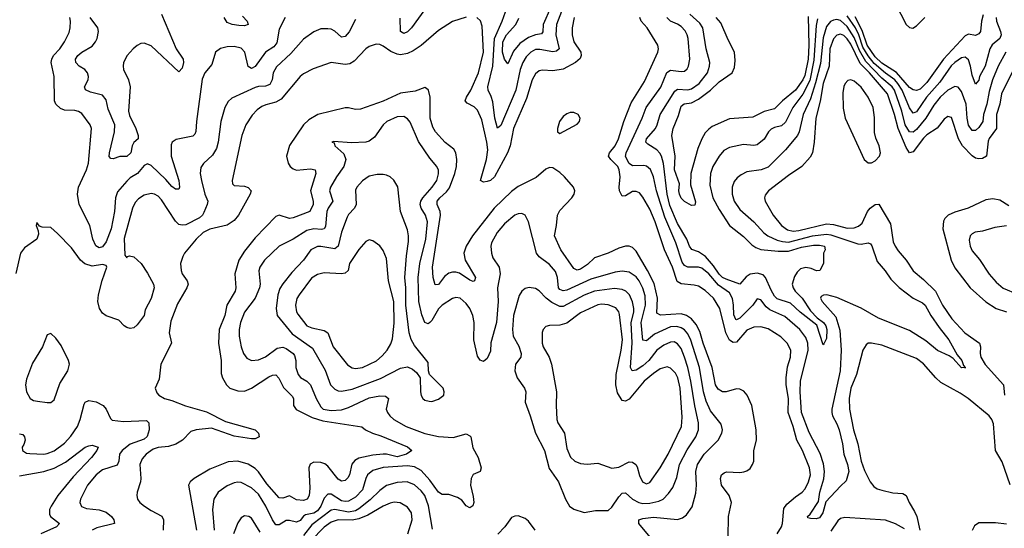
# Model space of a CAD drawing. Header units: inches. Extents: x 1649636 to 1815363, y 506543 to 641975.
# Tile 335 of 656: x 1700771 to 1706457, y 605562 to 608498. Entities that reach past the tile are written whole.
import ezdxf

# ---------------------------------------------------------------- set-up
doc = ezdxf.new("R2010")
doc.units = ezdxf.units.IN
doc.header["$MEASUREMENT"] = 0
doc.layers.add('B7600', color=7, linetype='Continuous')

msp = doc.modelspace()

# ---------------------------------------------------------------- linework, layer by layer
at = {"layer": 'B7600', "color": 5}
for points, elevation in [([(1703130, 608584.2), (1703033.1, 608450), (1703010, 608428.5), (1702990, 608418.4), (1702969.3, 608429.3), (1702967.2, 608507.2)], 460), ([(1703924.2, 608610), (1703870.5, 608470), (1703867.6, 608410), (1703886.4, 608330), (1703870, 608315), (1703850, 608312.9), (1703774.3, 608325.7), (1703750, 608324.9), (1703722, 608310), (1703696.3, 608283.7), (1703676.2, 608250), (1703661.6, 608210), (1703635.8, 608090), (1703550, 607887.1), (1703530, 607871.8), (1703515.6, 607930), (1703503.4, 608023.4), (1703494.1, 608054.1), (1703476.3, 608090), (1703475, 608110), (1703503.3, 608230), (1703513.6, 608390), (1703557.9, 608490), (1703586.6, 608570)], 460), ([(1703838, 608570), (1703794.6, 608470), (1703792.7, 608427.3), (1703784.3, 608415.7), (1703749.9, 608409.9), (1703710, 608395.2), (1703659.9, 608360.1), (1703623.3, 608316.7), (1703590, 608242.9), (1703570, 608269.7), (1703558.7, 608310), (1703561.4, 608370), (1703582.2, 608410), (1703635.4, 608470), (1703653.7, 608506.3)], 440), ([(1705828.2, 608590), (1705890, 608470.4), (1705910, 608452), (1705929.1, 608449.1), (1705950, 608462.3), (1705997.8, 608510)], 420), ([(1702304.9, 608510), (1702270, 608442.9), (1702256.3, 608363.7), (1702238.6, 608341.4), (1702190, 608309.9), (1702130, 608226.6), (1702110, 608215.3), (1702090, 608226.6), (1702071.2, 608310), (1702050, 608334.2), (1702010, 608343.4), (1701970, 608341.8), (1701930, 608331.1), (1701902.7, 608310), (1701880.6, 608239.4), (1701839.7, 608190), (1701825.1, 608154.9), (1701792.1, 607910), (1701788.4, 607851.6), (1701782.5, 607837.5), (1701770, 607824.5), (1701673.8, 607806.2), (1701652, 607790), (1701645.7, 607774.3), (1701646.3, 607710), (1701690.1, 607570), (1701693, 607530), (1701690, 607519.3), (1701670, 607519.7), (1701650, 607535.6), (1701615.7, 607575.7), (1701530, 607656.8), (1701510, 607665.3), (1701490, 607655.1), (1701451.1, 607610), (1701410, 607584.1), (1701390, 607565.2), (1701335.6, 607504.4), (1701323.4, 607470), (1701317.9, 607390), (1701299.4, 607290), (1701270, 607214.7), (1701250, 607187.3), (1701230, 607180.4), (1701210, 607192), (1701192.9, 607230), (1701176.1, 607310), (1701114.8, 607430), (1701104, 607490), (1701111.3, 607531.3), (1701156.8, 607630), (1701168.4, 607670), (1701186, 607870), (1701178.9, 607890), (1701130, 607955.3), (1701110, 607967.8), (1701090, 607973.2), (1701030, 607974.5), (1701005.9, 607985.9), (1700979.8, 608010), (1700972.2, 608030), (1700970.6, 608170), (1700953.6, 608250), (1700955.9, 608270), (1700966.3, 608290), (1701003.2, 608330), (1701029.9, 608370), (1701055.9, 608424.1), (1701063.4, 608450), (1701064.3, 608490), (1701059.9, 608510)], 440), ([(1701590.1, 608530), (1701675, 608330), (1701715.2, 608270), (1701717.1, 608250), (1701710, 608218), (1701690, 608197.6), (1701530, 608346.8), (1701490, 608362), (1701470, 608359.8), (1701450, 608349), (1701426.6, 608330), (1701391.6, 608290), (1701370.1, 608250), (1701367.7, 608230), (1701370.2, 608210), (1701398.7, 608150), (1701408.9, 608110), (1701399.3, 607970), (1701405.3, 607945.3), (1701442.7, 607870), (1701454.7, 607830), (1701454.4, 607810), (1701430, 607789.3), (1701421.1, 607770), (1701412.9, 607730), (1701390, 607708.4), (1701350, 607707), (1701310, 607694), (1701297, 607697), (1701288, 607708), (1701289.8, 607729.8), (1701318.3, 607850), (1701320.4, 607890), (1701281.5, 607981.5), (1701270, 608034.3), (1701250, 608061.7), (1701179.6, 608079.6), (1701151.8, 608091.8), (1701145.8, 608110), (1701165.7, 608150), (1701168.3, 608170), (1701162.2, 608190), (1701146.4, 608210), (1701114.8, 608230), (1701094.8, 608250), (1701094.2, 608270), (1701107.5, 608290), (1701130.3, 608309.7), (1701190, 608345.7), (1701209.4, 608370), (1701218.4, 608390), (1701225.7, 608430), (1701222, 608450), (1701177.7, 608510)], 420), ([(1703350, 608513.1), (1703270, 608487.6), (1703190, 608435.9), (1703090, 608348.4), (1703042.8, 608317.2), (1703010, 608302.3), (1702970, 608295.5), (1702950, 608298.1), (1702913.6, 608313.6), (1702870, 608345.5), (1702850, 608353.8), (1702830, 608355.8), (1702790, 608342.4), (1702770, 608328.8), (1702702.5, 608257.6), (1702676.9, 608243.1), (1702650, 608239.9), (1702570, 608250.7), (1702466.1, 608213.9), (1702410, 608185.8), (1702390, 608169.8), (1702280.8, 608039.2), (1702250, 608022), (1702193, 608007), (1702170, 607996.1), (1702143.2, 607976.8), (1702113.2, 607946.8), (1702077, 607890), (1702053.8, 607830), (1701997.4, 607570), (1702000.2, 607550), (1702010, 607540.7), (1702070, 607537.2), (1702089.6, 607529.6), (1702107.6, 607510), (1702102.7, 607490), (1702033.8, 607370), (1702010, 607338.2), (1701970, 607311.7), (1701870, 607288.1), (1701830, 607269.9), (1701789.4, 607230), (1701723.6, 607150), (1701712.3, 607130), (1701700.2, 607090), (1701702.6, 607050), (1701710.2, 607030), (1701738.5, 606990), (1701743.2, 606970), (1701736.8, 606950), (1701681.7, 606858.2), (1701643.6, 606756.4), (1701635, 606690), (1701647.7, 606630), (1701586.8, 606510), (1701577.2, 606422.8), (1701554, 606370), (1701563.4, 606343.4), (1701575.5, 606330), (1701608, 606310), (1701650, 606299.3), (1701728.2, 606268.2), (1701850, 606234.5), (1701958.6, 606178.6), (1702130, 606130.2), (1702150.3, 606110), (1702153.4, 606090), (1702130, 606078.9), (1702110, 606077.6), (1702010, 606092.6), (1701879, 606139), (1701789.7, 606130.3), (1701759.9, 606120.1), (1701710.6, 606070), (1701672, 606048), (1701630, 606033.4), (1701570, 606027.7), (1701541.8, 606018.2), (1701502.3, 605990), (1701477.4, 605962.6), (1701464.8, 605930), (1701471.3, 605850), (1701469.4, 605830), (1701449.2, 605770), (1701447.1, 605750), (1701451.1, 605730), (1701464.4, 605710), (1701491.9, 605690), (1701530, 605664.5), (1701592, 605632), (1701600.8, 605610), (1701599.8, 605550)], 480), ([(1702058.1, 608518.1), (1702083.7, 608490), (1702090.2, 608469.8), (1702070, 608463.1), (1702035.8, 608464.2), (1701998, 608470), (1701970, 608482.2), (1701952.3, 608510)], 420), ([(1703972.5, 608510), (1703960.6, 608450), (1703961.1, 608410), (1703970.1, 608370.1), (1704011.2, 608310), (1704013.6, 608290), (1704006.5, 608273.5), (1703980.6, 608250), (1703910, 608213), (1703850, 608202.7), (1703790, 608205.6), (1703770, 608201.5), (1703750, 608185.8), (1703730.1, 608149.9), (1703697.5, 608042.5), (1703622, 607870), (1703602.8, 607770), (1703588.2, 607730), (1703512.8, 607590), (1703490.2, 607570), (1703470, 607562.7), (1703450, 607559.8), (1703432.6, 607570), (1703465.9, 607690), (1703473.5, 607746.5), (1703469, 607790), (1703440.1, 607920.1), (1703415.2, 607975.2), (1703394.7, 607994.7), (1703355.2, 608015.2), (1703344.3, 608030), (1703350.5, 608050), (1703376, 608090), (1703421.1, 608190), (1703449.5, 608310), (1703441, 608461), (1703431.3, 608491.3), (1703410, 608511.1)], 480), ([(1705145.5, 605530), (1705169.9, 605570.1), (1705176.2, 605590), (1705183.3, 605676.7), (1705199.9, 605700.1), (1705250, 605743.5), (1705289.4, 605770.6), (1705307.2, 605790), (1705326.1, 605830), (1705337.3, 605870), (1705330.9, 605910), (1705291.9, 606010), (1705258.3, 606070), (1705238, 606150), (1705208.1, 606230), (1705211.3, 606310), (1705197.7, 606390), (1705196.2, 606430), (1705205.6, 606494.4), (1705221.6, 606550), (1705223.2, 606590), (1705203.4, 606630), (1705166.2, 606666.2), (1705093.1, 606713.1), (1705050, 606725.2), (1705010, 606723), (1704970, 606704.7), (1704910, 606637), (1704890, 606633.3), (1704870, 606648.4), (1704849.3, 606690), (1704814.1, 606830), (1704777.4, 606890), (1704730, 606933.8), (1704690, 606959), (1704666, 606965.9), (1704590, 606973.5), (1704566.6, 606986.6), (1704541.3, 607070), (1704493.5, 607170), (1704441.4, 607330), (1704410, 607403.1), (1704370, 607472.4), (1704350, 607497.3), (1704330, 607505.1), (1704310, 607505.1), (1704270, 607481), (1704250, 607478.9), (1704235, 607510), (1704232.2, 607530), (1704238.9, 607590), (1704233.6, 607630), (1704224.8, 607650), (1704184.4, 607690), (1704171.2, 607710), (1704177.7, 607730), (1704209.4, 607770), (1704228.5, 607810), (1704259.2, 607910), (1704302.2, 608017.8), (1704378.4, 608141.6), (1704455.9, 608310), (1704460.3, 608330), (1704456.8, 608350), (1704395.2, 608450), (1704359.2, 608490), (1704352.5, 608510)], 480), ([(1706466.2, 608310), (1706420.6, 608230), (1706389.3, 608150), (1706370, 608083.8), (1706356.3, 608010), (1706337.3, 607950), (1706332.6, 607910), (1706310, 607874.9), (1706290, 607857.7), (1706270, 607858.3), (1706249.4, 607889.4), (1706241.6, 607930), (1706237, 608010), (1706210, 608083.1), (1706190, 608108.2), (1706170, 608111.9), (1706130, 608090.9), (1706086.5, 608050), (1706050, 608004.7), (1706003.7, 607930), (1705950, 607864.3), (1705930, 607847.6), (1705910, 607849.9), (1705884.3, 607890), (1705865, 607970), (1705822, 608090), (1705808.1, 608110), (1705750, 608160.3), (1705657.2, 608257.2), (1705620.1, 608320.1), (1705590, 608395.6), (1705550, 608458.8), (1705510, 608492.1), (1705490, 608498.1), (1705470, 608495.5), (1705453.4, 608486.6), (1705430, 608459.1), (1705410, 608393.7), (1705394.4, 608245.7), (1705367.1, 608132.9), (1705338.4, 608041.6), (1705295.5, 607950), (1705271.5, 607850), (1705262.7, 607830), (1705193.7, 607746.3), (1705093.6, 607646.4), (1705053, 607630), (1704970, 607619.1), (1704937.2, 607602.8), (1704914.8, 607585.2), (1704897.1, 607562.9), (1704885.6, 607530), (1704884.4, 607490), (1704895.8, 607450), (1704930, 607402.7), (1705010, 607330.1), (1705067.9, 607267.9), (1705091.1, 607250), (1705145, 607225), (1705176.6, 607216.6), (1705210, 607214.2), (1705349.2, 607250.8), (1705430, 607259.7), (1705455.4, 607255.4), (1705610, 607203.6), (1705630, 607202.6), (1705670, 607210.2), (1705683.2, 607203.2), (1705691.8, 607191.8), (1705721.6, 607101.6), (1705767.8, 607047.8), (1705800.6, 607000.6), (1705850, 606952.3), (1705930, 606890.1), (1705983.5, 606863.5), (1705999.5, 606850), (1706032.4, 606790), (1706080.1, 606720.1), (1706135.6, 606650), (1706183.6, 606563.6), (1706211.6, 606530), (1706220.9, 606500.9), (1706230.3, 606489.7), (1706230, 606486), (1706229.2, 606489.2), (1706210, 606487.8), (1706161, 606541), (1706137.8, 606557.8), (1706070, 606587.8), (1706003.9, 606643.9), (1705910, 606704.2), (1705730, 606774.6), (1705630, 606832.6), (1705490, 606894.9), (1705431.4, 606908.6), (1705411.7, 606908.3), (1705399.9, 606900.1), (1705394.9, 606890), (1705404.5, 606870), (1705483, 606783), (1705506, 606706), (1705514, 606590), (1705509, 606470), (1705460.3, 606250), (1705459.9, 606230), (1705464.2, 606210), (1705490, 606164.4), (1705503.2, 606130), (1705521.5, 606050), (1705529.7, 605990), (1705552, 605930), (1705558.7, 605890), (1705544.3, 605835.7), (1705510, 605805.1), (1705425.3, 605714.7), (1705409.4, 605650), (1705390, 605621.7), (1705370, 605616.8), (1705338, 605618), (1705322, 605622), (1705319.5, 605630), (1705336.1, 605643.9), (1705383.2, 605716.8), (1705392.1, 605770), (1705413.7, 605846.3), (1705418.2, 605890), (1705413.3, 605933.3), (1705394.1, 605994.1), (1705330, 606115.1), (1705285.8, 606230), (1705277.2, 606350), (1705279.1, 606410), (1705324.7, 606590), (1705321.6, 606630), (1705310, 606662.3), (1705274.9, 606710), (1705190, 606785), (1705102.5, 606822.5), (1705080.9, 606840.9), (1705050, 606879.7), (1705030, 606886.3), (1705004.1, 606850), (1704930, 606775.3), (1704910, 606764.5), (1704906.6, 606766.6), (1704894, 606794), (1704893.5, 606850), (1704887.8, 606887.8), (1704870, 606920.4), (1704806, 606966), (1704750, 607030.3), (1704710, 607062.6), (1704690, 607069), (1704629.1, 607069.1), (1704610, 607078), (1704597, 607097), (1704558.9, 607210), (1704496.8, 607356.8), (1704448.8, 607510), (1704430, 607591.2), (1704412.8, 607632.8), (1704391.2, 607651.2), (1704375.1, 607655.1), (1704310, 607653.7), (1704290, 607667.5), (1704270, 607708.2), (1704273.4, 607730), (1704366.3, 607930), (1704388.5, 607990), (1704472.3, 608107.7), (1704507, 608193), (1704530, 608206.2), (1704590, 608198.5), (1704610, 608200.6), (1704626.1, 608213.9), (1704633.9, 608230), (1704640.5, 608270), (1704630.4, 608390), (1704624.9, 608410), (1704612.8, 608432.8), (1704590, 608457.6), (1704570, 608472.2), (1704529.6, 608490), (1704508.8, 608510)], 460), ([(1705377.2, 608502.8), (1705370, 608463.7), (1705356.2, 608263.8), (1705333, 608147), (1705292.7, 608067.3), (1705235.3, 607990), (1705193.8, 607906.2), (1705170, 607885), (1705130, 607875.4), (1705110, 607865), (1705095.5, 607850), (1705070, 607808.6), (1705030, 607775.3), (1705010, 607770.9), (1704950, 607776.4), (1704870, 607760.3), (1704837.6, 607742.4), (1704810.1, 607709.9), (1704773.8, 607650), (1704759.4, 607610), (1704756.9, 607543.1), (1704773, 607470), (1704810, 607402.2), (1704870, 607310.2), (1704950, 607245.9), (1704998.4, 607198.4), (1705021.9, 607181.9), (1705051.5, 607171.5), (1705150, 607161.4), (1705210, 607161.6), (1705285.2, 607185.2), (1705355.4, 607195.4), (1705390, 607196.8), (1705419.1, 607190), (1705422, 607170), (1705413.4, 607150), (1705413.4, 607090), (1705390.6, 607050), (1705371.4, 607048.6), (1705341.9, 607061.9), (1705310, 607067.5), (1705280.3, 607059.7), (1705260, 607040), (1705244.9, 607015.1), (1705232.5, 606970), (1705237.2, 606950), (1705249.7, 606929.7), (1705290.1, 606890), (1705336.9, 606816.9), (1705375.9, 606775.9), (1705412.1, 606750), (1705426, 606730), (1705430.8, 606709.2), (1705430, 606658), (1705413.8, 606626.2), (1705410, 606621.2), (1705373.4, 606733.4), (1705277.3, 606810), (1705221.3, 606861.3), (1705145.4, 606885.4), (1705130, 606902), (1705110, 606935.9), (1705078.4, 607010), (1705064.4, 607024.4), (1705030, 607034.7), (1704990, 607027.9), (1704966.9, 607013.1), (1704930, 606971.4), (1704850, 606998.9), (1704830, 607008.8), (1704810, 607028.6), (1704777, 607077), (1704731.5, 607131.5), (1704690, 607157), (1704651.3, 607171.3), (1704638, 607190), (1704623.1, 607230), (1704570, 607321.2), (1704525.8, 607425.8), (1704509.5, 607490), (1704488.1, 607668.1), (1704477.6, 607710), (1704467.9, 607727.9), (1704450, 607746.8), (1704398.2, 607778.2), (1704386.6, 607790), (1704390.6, 607810), (1704442.4, 607870), (1704452.2, 607890), (1704468.9, 607950), (1704554.7, 608085.3), (1704570, 608096.9), (1704630, 608092), (1704650, 608098.5), (1704695.5, 608130), (1704742.4, 608190), (1704754.5, 608230), (1704755.9, 608250), (1704734.1, 608330), (1704715.3, 608450), (1704698.1, 608478.1), (1704641, 608530)], 440), ([(1705324.8, 608515.2), (1705328.6, 608350), (1705323.6, 608270), (1705305.2, 608174.7), (1705293.1, 608150), (1705250, 608089.9), (1705175.5, 608030), (1705130, 607984), (1705070, 607967.7), (1705004.6, 607935.4), (1704870, 607925.2), (1704770, 607880.2), (1704750, 607866.3), (1704730, 607844.1), (1704709.2, 607810), (1704686.7, 607753.3), (1704645.7, 607610), (1704644.5, 607544.5), (1704674, 607446), (1704670, 607426), (1704650, 607425.6), (1704610, 607447.6), (1704590, 607467.6), (1704581.4, 607490), (1704577.7, 607510), (1704581.7, 607550), (1704552.1, 607630), (1704556.1, 607710), (1704537.7, 607830), (1704544.1, 607870), (1704574.9, 607945.1), (1704590, 607997.5), (1704608.9, 608011.1), (1704650, 608017), (1704690, 608038.2), (1704760.1, 608090), (1704810, 608139.3), (1704885.3, 608190), (1704898.8, 608221.2), (1704902.9, 608262.9), (1704899.3, 608310), (1704861.6, 608381.6), (1704819.9, 608479.9), (1704793.7, 608510)], 420), ([(1706409.6, 608510), (1706410.6, 608490), (1706435.1, 608430), (1706438.1, 608410), (1706430.1, 608390), (1706387.1, 608352.9), (1706372.5, 608330), (1706345.9, 608230), (1706314.1, 608170), (1706310, 608149.2), (1706290, 608124.5), (1706270, 608177), (1706262.1, 608230), (1706250, 608266), (1706230, 608281.8), (1706210, 608278), (1706170, 608250.4), (1706150, 608230.4), (1706083.5, 608136.5), (1706008, 608050), (1705950, 607966.1), (1705930, 607959), (1705910, 607989.8), (1705866.3, 608090), (1705842.1, 608130), (1705824.6, 608150), (1705770, 608188.6), (1705705.1, 608245.1), (1705670, 608288.5), (1705639.9, 608339.9), (1705615.6, 608410), (1705596.5, 608450), (1705550, 608520.2)], 440), ([(1706333.8, 608526.2), (1706325, 608490), (1706318.6, 608430), (1706310, 608415.1), (1706290, 608405.6), (1706250, 608413.3), (1706230, 608404.1), (1706105, 608270), (1706010, 608135.5), (1705970, 608096.7), (1705950, 608088.1), (1705930, 608092.6), (1705910, 608105.8), (1705833.2, 608193.2), (1705750, 608247.4), (1705710, 608283.2), (1705664.9, 608350), (1705635.3, 608435.3), (1705595, 608515)], 420), ([(1702710, 608499.7), (1702672.9, 608427.1), (1702650, 608399.8), (1702630, 608397.4), (1702590, 608432.1), (1702570, 608442.2), (1702550, 608445.7), (1702510, 608444.8), (1702470, 608427.6), (1702410, 608385), (1702337.6, 608302.4), (1702254.5, 608225.5), (1702234.2, 608190), (1702228.6, 608150), (1702216.4, 608123.6), (1702190, 608113.7), (1702150, 608112.7), (1702130, 608107.1), (1701996.2, 608043.8), (1701974.1, 608025.9), (1701955.2, 607990), (1701932.6, 607910), (1701917, 607790), (1701906.7, 607753.3), (1701883.8, 607716.2), (1701831.6, 607668.4), (1701816.5, 607643.5), (1701814.2, 607610), (1701820.1, 607570), (1701839.3, 607490), (1701856.7, 607450), (1701854.5, 607430), (1701835, 607385), (1701827, 607370), (1701810, 607354.2), (1701730, 607313.7), (1701710, 607310.6), (1701690, 607315.7), (1701670, 607334.8), (1701590, 607457.7), (1701570, 607479.3), (1701550, 607490.8), (1701530, 607494), (1701490, 607484.2), (1701456.9, 607463.1), (1701438, 607442), (1701421.7, 607410), (1701374, 607234), (1701378, 607138), (1701390, 607122), (1701394, 607130), (1701405.1, 607134.9), (1701430, 607128.4), (1701471.8, 607090), (1701510, 607034), (1701543.1, 606970), (1701548.5, 606950), (1701530, 606889), (1701496.3, 606823.7), (1701490, 606789.2), (1701450, 606736), (1701430, 606719.5), (1701410, 606715.1), (1701390, 606720.9), (1701374, 606730), (1701342.7, 606762.7), (1701270, 606787.3), (1701250, 606803.7), (1701232, 606830), (1701222.9, 606870), (1701225.6, 606910), (1701247.1, 606992.9), (1701274, 607070), (1701270, 607079.3), (1701250, 607085.1), (1701190, 607075.4), (1701147.8, 607087.8), (1701122.9, 607110), (1701070, 607180.5), (1700990, 607264), (1700950, 607298), (1700900.4, 607300.4), (1700886, 607306), (1700870, 607326), (1700866.8, 607310), (1700878, 607278), (1700878.8, 607258.8), (1700870.8, 607230), (1700799, 607181), (1700774.9, 607150), (1700747.9, 607032.1)], 460), ([(1706520.1, 608230), (1706440.6, 608070), (1706430.6, 608010), (1706411.5, 607950), (1706411.1, 607870), (1706370, 607812.4), (1706363.6, 607796.4), (1706354, 607710), (1706330, 607696), (1706310, 607693.6), (1706290, 607698.5), (1706270, 607710.9), (1706215, 607770), (1706192.4, 607810), (1706152.3, 607932.3), (1706130, 607939.2), (1706110, 607922.6), (1706068.8, 607871.2), (1706010, 607832.6), (1705990, 607813.8), (1705930, 607734.7), (1705910, 607729), (1705890, 607759), (1705844, 607870), (1705823.4, 607950), (1705781.5, 608070), (1705678.3, 608190), (1705624.7, 608244.7), (1705570, 608357), (1705550, 608387.5), (1705530, 608407.1), (1705510, 608414.1), (1705490, 608407.7), (1705470, 608387.1), (1705449.8, 608330), (1705444.4, 608230), (1705410, 608130), (1705393.1, 608026.9), (1705367.3, 607930), (1705359, 607790), (1705349.3, 607730), (1705335.2, 607704.8), (1705286.7, 607650), (1705210, 607598.3), (1705094.3, 607510), (1705075.6, 607484.4), (1705071.6, 607470), (1705075.2, 607450), (1705122.7, 607370), (1705170.5, 607310.5), (1705205.4, 607285.4), (1705237.7, 607277.7), (1705270, 607280.6), (1705430, 607319), (1705470, 607315.5), (1705550, 607295.1), (1705590, 607295.3), (1705614.9, 607305.1), (1705636.7, 607323.3), (1705666.2, 607390), (1705682.3, 607410), (1705710, 607430.2), (1705732.2, 607432.2), (1705798.7, 607318.7), (1705815.5, 607215.5), (1705826.3, 607190), (1705844.2, 607164.2), (1705889.2, 607110), (1705930, 607048), (1705990, 606997.8), (1706059.4, 606930), (1706100.6, 606850), (1706152.8, 606770), (1706228.6, 606690), (1706313.9, 606630), (1706319.4, 606610), (1706316.2, 606570), (1706320.1, 606550), (1706346.6, 606506.6), (1706451.2, 606390), (1706458, 606330)], 480), ([(1704861.6, 605510), (1704863, 605630), (1704881.5, 605710), (1704868.7, 605750), (1704823.1, 605810), (1704818.7, 605850), (1704824.4, 605870), (1704838, 605882), (1704853.1, 605886.9), (1704930, 605884.2), (1704952.5, 605887.5), (1704970, 605893.1), (1704990, 605907.2), (1705003.5, 605930), (1705009.7, 605950), (1705010.9, 606010), (1705025, 606070), (1705024.4, 606130), (1704998.8, 606270), (1704970.9, 606330.9), (1704953.2, 606353.2), (1704930, 606364.8), (1704910, 606366.1), (1704850, 606349.9), (1704830, 606349.2), (1704804.3, 606364.3), (1704789, 606390), (1704769.9, 606489.9), (1704717.6, 606630), (1704698.6, 606698.6), (1704678, 606738), (1704650, 606769.9), (1704621.1, 606790), (1704590, 606800.3), (1704471, 606791), (1704450, 606804), (1704454.1, 606890), (1704434.3, 606974.3), (1704397.1, 607050), (1704330, 607161.2), (1704310, 607182), (1704290, 607189.8), (1704270, 607190.6), (1704230, 607179.1), (1704169.6, 607150.4), (1704090, 607123.5), (1704050, 607084.5), (1704010, 607056.8), (1703990, 607051.3), (1703970, 607061.6), (1703896.7, 607170), (1703859.5, 607250), (1703871.6, 607310), (1703876, 607370), (1703890, 607396), (1703958.4, 607470), (1703972, 607490), (1703976, 607510), (1703969.4, 607530), (1703916.9, 607590), (1703890, 607616.4), (1703850, 607643), (1703830, 607643.5), (1703810, 607635.1), (1703752.6, 607587.4), (1703650, 607534.8), (1703610, 607505.3), (1703510, 607409.9), (1703385, 607250), (1703350.1, 607190), (1703335.8, 607150), (1703344.3, 607110), (1703402.2, 607010), (1703398, 606990), (1703390, 606986.8), (1703370, 606993.6), (1703310, 607033.9), (1703290, 607040.9), (1703270, 607041), (1703250, 607034.5), (1703224.8, 607015.2), (1703190, 606969.8), (1703170, 606967.1), (1703157.9, 607010), (1703155.3, 607070), (1703200.5, 607370), (1703198.5, 607390), (1703180.9, 607430), (1703181.1, 607450), (1703196.2, 607470), (1703236, 607504), (1703252.6, 607527.4), (1703284.7, 607610), (1703293.1, 607650), (1703295, 607690), (1703289.4, 607729.4), (1703277.4, 607750), (1703228.5, 607788.5), (1703172.1, 607850), (1703156.7, 607876.7), (1703140.7, 607930), (1703140.7, 608050), (1703130.8, 608090.8), (1703121, 608101), (1703110, 608106), (1703054.7, 608085.3), (1702970, 608073.3), (1702870, 608026.9), (1702739.2, 607980.8), (1702710, 607979.8), (1702670, 607989.2), (1702650, 607987.9), (1702493.1, 607950), (1702440.8, 607919.2), (1702410, 607890.7), (1702329, 607771), (1702312.6, 607710), (1702320.6, 607670), (1702333.8, 607650), (1702350, 607636.9), (1702370, 607628.8), (1702450, 607637), (1702476.9, 607630), (1702480.5, 607610), (1702451, 607510), (1702465.7, 607450), (1702466.1, 607430), (1702446, 607390), (1702350, 607353), (1702330, 607350.6), (1702270, 607369.8), (1702250, 607362.4), (1702130, 607238.3), (1702070, 607162), (1702036.9, 607110), (1702013.8, 607030), (1702020.1, 606950), (1702015.1, 606930), (1701968.1, 606850), (1701955.6, 606790), (1701923.6, 606710), (1701919.8, 606630), (1701933.7, 606530), (1701934.6, 606454.6), (1701941.8, 606430), (1701965.4, 606390), (1701985.5, 606370), (1702030, 606355), (1702070, 606353.2), (1702110, 606370.7), (1702210, 606436.6), (1702230, 606446.4), (1702250, 606447.6), (1702267.5, 606427.5), (1702294.5, 606374.5), (1702344.8, 606324.8), (1702351.5, 606310), (1702352.7, 606270), (1702367.7, 606247.7), (1702460.9, 606200.9), (1702521.3, 606181.3), (1702746.8, 606146.8), (1702768.4, 606130), (1702808.8, 606110), (1702855.8, 606095.8), (1703010, 606031.7), (1703035.8, 606010), (1703004.9, 605990), (1702950, 605973.3), (1702890, 605989.2), (1702870, 605990.3), (1702810, 605983.6), (1702730, 605965.7), (1702706.8, 605953.2), (1702688.6, 605931.4), (1702675.2, 605870), (1702666.7, 605853.2), (1702650, 605838.3), (1702630, 605833.1), (1702610, 605844.3), (1702550, 605919.6), (1702533, 605933), (1702510, 605942.3), (1702470, 605943.4), (1702449.1, 605930.9), (1702441.5, 605910), (1702446.9, 605793.1), (1702442.8, 605750), (1702430.9, 605729.1), (1702410, 605722.9), (1702370, 605726.3), (1702330, 605749.8), (1702290, 605735.7), (1702270, 605738.2), (1702198.7, 605818.7), (1702150, 605887.3), (1702130, 605907.5), (1702090, 605931.1), (1702030, 605949.9), (1701974, 605946), (1701870, 605902.7), (1701778.3, 605850), (1701755.6, 605830), (1701745.5, 605810), (1701792.9, 605550)], 520), ([(1704412.1, 605510), (1704346.6, 605590), (1704346.6, 605610), (1704370, 605618.9), (1704430, 605626.5), (1704570, 605611.9), (1704598.4, 605621.6), (1704621, 605639), (1704654.9, 605685.1), (1704675.6, 605764.4), (1704679.2, 605810), (1704674.7, 605890), (1704685.9, 605930), (1704724.1, 605990), (1704805, 606070), (1704826, 606110), (1704828.8, 606130), (1704821.8, 606161.8), (1704760.2, 606240.2), (1704735.2, 606295.2), (1704720.4, 606350), (1704695.7, 606490), (1704647.1, 606647.1), (1704630, 606684.5), (1704610, 606706.4), (1704590, 606719.3), (1704566, 606726), (1704530, 606724.5), (1704437.3, 606682.7), (1704390, 606643.2), (1704370, 606647.6), (1704360.4, 606750), (1704385.4, 606850), (1704383.2, 606903.2), (1704368.4, 606948.4), (1704348.3, 606990), (1704330, 607013.9), (1704290, 607039.9), (1704250, 607045.2), (1704210, 607039.6), (1704070, 606999.3), (1703930, 606936.9), (1703910, 606933.3), (1703890, 606939.9), (1703882.4, 606950), (1703877.3, 607010), (1703864.8, 607044.8), (1703830, 607083.8), (1703770, 607128.7), (1703755.4, 607150), (1703709.8, 607330), (1703690, 607369.6), (1703670, 607378.9), (1703650, 607376.9), (1703630, 607368.4), (1703570, 607318.8), (1703528.1, 607270), (1703495.5, 607210), (1703491.8, 607190), (1703494.7, 607150), (1703503.8, 607123.8), (1703539.7, 607070), (1703544.8, 607030), (1703530.6, 606950), (1703533.9, 606870), (1703524.4, 606750), (1703491.9, 606631.9), (1703490, 606584), (1703470, 606540.9), (1703450, 606524.5), (1703430, 606532), (1703415.5, 606555.5), (1703393.3, 606650), (1703395, 606750), (1703388.3, 606790), (1703371.3, 606830), (1703350, 606859.7), (1703314, 606890), (1703290, 606894.2), (1703270, 606887.7), (1703211.5, 606850), (1703190, 606827.8), (1703150, 606761.5), (1703138.5, 606750), (1703130, 606742), (1703110, 606749.7), (1703093.3, 606793.3), (1703076.6, 606870), (1703072.6, 607010), (1703081.1, 607090), (1703116.4, 607230), (1703125.9, 607330), (1703115.2, 607370), (1703089.3, 607410), (1703083.9, 607430), (1703087.3, 607450), (1703099.2, 607470), (1703152.5, 607530), (1703179.3, 607570), (1703190, 607607.3), (1703189.3, 607629.3), (1703180.6, 607650), (1703139, 607699), (1703074.1, 607794.1), (1703026.1, 607906.1), (1703010, 607925.6), (1702990, 607938.2), (1702950, 607937.4), (1702890.6, 607909.4), (1702869.4, 607890), (1702820.5, 607819.5), (1702790, 607795.6), (1702770, 607789.8), (1702687.1, 607787.1), (1702585.4, 607794.6), (1702574, 607790), (1702586.8, 607786.8), (1702590.8, 607770), (1702643.1, 607723.1), (1702654.6, 607690), (1702642, 607650), (1702599.8, 607590), (1702565, 607530), (1702559.5, 607510), (1702580.1, 607450), (1702553.1, 607410), (1702545.2, 607390), (1702537.1, 607302.9), (1702529.6, 607290.4), (1702513.4, 607286.6), (1702470, 607291.2), (1702430, 607281.2), (1702350, 607230.6), (1702270.1, 607189.9), (1702184.9, 607110), (1702156.9, 607070), (1702151.3, 607048.7), (1702159.6, 606970), (1702155.9, 606950), (1702130.5, 606889.5), (1702069, 606810), (1702046.8, 606750), (1702038.1, 606710), (1702038, 606670), (1702050.2, 606610), (1702063.6, 606570), (1702083.4, 606543.4), (1702110.2, 606530.2), (1702150, 606534.6), (1702190, 606551.8), (1702257.6, 606602.4), (1702290, 606606.5), (1702310, 606599.3), (1702350, 606570.8), (1702358.2, 606558.2), (1702365.1, 606530), (1702365.8, 606490), (1702379.2, 606450), (1702392.7, 606432.7), (1702430.1, 606410.1), (1702449.4, 606390), (1702483.4, 606310), (1702510, 606262.8), (1702522.8, 606250), (1702570, 606240.8), (1702630, 606245.4), (1702670, 606258.1), (1702790, 606313.9), (1702850, 606327), (1702883.6, 606323.6), (1702900.7, 606310), (1702887.7, 606250), (1702894.2, 606230), (1702908.2, 606210), (1702931.5, 606190), (1703003.6, 606150), (1703110, 606108.4), (1703190, 606091.5), (1703273.4, 606086.6), (1703350, 606106.7), (1703370, 606096.1), (1703376.1, 606090), (1703386.9, 606026.9), (1703419.1, 605970), (1703436.3, 605910), (1703430.7, 605890), (1703390, 605871.5), (1703378.5, 605850), (1703373.4, 605810), (1703390, 605746), (1703393.8, 605710), (1703388.5, 605691.5), (1703370, 605679.5), (1703350, 605691.6), (1703324.3, 605724.3), (1703300, 605740), (1703250, 605755.9), (1703210, 605756), (1703190, 605769.9), (1703139.6, 605839.6), (1703090, 605895.2), (1703050, 605917.1), (1703010, 605921.4), (1702870, 605913.5), (1702810, 605894.4), (1702779.7, 605870), (1702769.5, 605850), (1702750, 605782.8), (1702710, 605742.2), (1702670, 605719.1), (1702650, 605716.3), (1702630, 605720.7), (1702570, 605758.6), (1702550, 605759.4), (1702530, 605735.5), (1702510.1, 605690), (1702490, 605663.2), (1702470, 605649.9), (1702421.6, 605638.4), (1702409.2, 605630.8), (1702390, 605606.4), (1702370, 605596.6), (1702330, 605607.4), (1702310, 605606.1), (1702270, 605582.1), (1702250, 605580.7), (1702230.7, 605610.7), (1702193.3, 605690), (1702150, 605758.4), (1702110, 605794.9), (1702050, 605825.4), (1702030, 605828.2), (1702010, 605825), (1701970, 605807.2), (1701917.7, 605770), (1701891.2, 605730), (1701884.4, 605670), (1701894.6, 605550)], 540), ([(1706483.5, 607423.5), (1706430, 607455), (1706390, 607463.5), (1706350, 607458.2), (1706248, 607410), (1706170, 607386.3), (1706131.6, 607368.4), (1706114, 607350), (1706106, 607334), (1706101.5, 607290), (1706150.6, 607110), (1706170, 607066), (1706258.7, 606950), (1706350, 606868.1), (1706409.1, 606830), (1706470, 606810.8)], 520), ([(1706470, 607306.8), (1706402.6, 607297.4), (1706330, 607277.4), (1706288.4, 607271.6), (1706270, 607262.4), (1706259.5, 607250), (1706254.4, 607225.6), (1706258.5, 607190), (1706270, 607162.6), (1706312.6, 607112.6), (1706370, 607029), (1706410, 606982.4), (1706450, 606948.4), (1706533.6, 606913.6)], 540), ([(1706490, 605812.8), (1706444.4, 605944.4), (1706406.5, 606010), (1706394.8, 606165.2), (1706385, 606190), (1706370, 606209.9), (1706247.7, 606310), (1706201.3, 606341.3), (1706090, 606403.2), (1706060.6, 606430), (1705990.7, 606510.7), (1705950, 606541.8), (1705750, 606618.7), (1705689.2, 606630.8), (1705670, 606629.7), (1705658.4, 606621.6), (1705639.3, 606590), (1705602.3, 606450), (1705569.6, 606370), (1705560.8, 606310), (1705563.3, 606250), (1705586.1, 606130), (1705610.8, 606050), (1705630.8, 605950), (1705650, 605896), (1705681.1, 605830), (1705702.3, 605802.3), (1705723.1, 605790), (1705750, 605781.7), (1705813, 605767), (1705870, 605762), (1705890.8, 605750.7), (1705906.7, 605710), (1705938.7, 605658.7), (1705950.5, 605630.5), (1705969.5, 605550.5)], 480), ([(1700770, 606106.7), (1700790, 606102.4), (1700799.5, 606090), (1700802, 606070), (1700795.1, 606044.9), (1700785.7, 606030), (1700786.4, 606010), (1700810, 605995.8), (1700830, 605993.2), (1700910, 605990.2), (1700930, 605993.7), (1700970, 606009.5), (1701030, 606053.9), (1701066.7, 606093.3), (1701104.2, 606150), (1701119.9, 606190), (1701142.6, 606277.4), (1701150, 606290.3), (1701170, 606300.2), (1701211.8, 606291.8), (1701252.2, 606270), (1701270.2, 606250.2), (1701294.8, 606194.8), (1701305.3, 606185.3), (1701370, 606177.6), (1701504.2, 606184.2), (1701516.8, 606170), (1701518.9, 606130), (1701507.9, 606092.1), (1701490, 606076.2), (1701410, 606046.4), (1701363.2, 606010), (1701347.8, 605990), (1701343.8, 605950), (1701333.6, 605926.4), (1701250, 605899.4), (1701212.1, 605870), (1701163.2, 605810), (1701121.8, 605730), (1701118.8, 605710), (1701128.3, 605688.3), (1701156.2, 605676.2), (1701230, 605668.5), (1701270, 605655.3), (1701300.7, 605630), (1701315.2, 605610), (1701318.7, 605590), (1701215.9, 605564.1), (1701189.3, 605550)], 460), ([(1700770, 605864.6), (1700910, 605889.1), (1700971.1, 605908.9), (1701035.8, 605944.1), (1701150, 606030.2), (1701170, 606038.4), (1701190, 606040.7), (1701224, 606030), (1701216.9, 606010), (1701186.4, 605970), (1701080.4, 605859.6), (1700991.4, 605750), (1700952.1, 605690), (1700943.7, 605670), (1700942.4, 605642.4), (1700949.6, 605629.6), (1701001.7, 605590), (1700984.4, 605570), (1700893.4, 605530)], 440), ([(1703155.7, 605555.7), (1703131.4, 605691.4), (1703110.4, 605750), (1703090, 605777.7), (1703050, 605812.8), (1703009.3, 605829.3), (1702950, 605826.8), (1702890, 605808.8), (1702850, 605780.5), (1702795, 605725), (1702730, 605673.4), (1702710, 605662.8), (1702670, 605654.1), (1702590, 605669.3), (1702570, 605666.7), (1702458.7, 605581.3), (1702410, 605520.9)], 560), ([(1703011.7, 605530), (1703038.1, 605610), (1703033.9, 605650), (1703010, 605683.8), (1702968.6, 605708.6), (1702932.5, 605712.5), (1702910, 605707.5), (1702870, 605689.3), (1702782.1, 605637.9), (1702730, 605617.1), (1702690, 605609), (1702610, 605609.9), (1702570, 605596.4), (1702530, 605567.7), (1702451.4, 605490)], 580), ([(1702159.6, 605539.6), (1702110, 605619.2), (1702094.7, 605630), (1702070, 605634.5), (1702050, 605622.6), (1702030, 605593.6), (1702005.6, 605530)], 560), ([(1703748.1, 605550), (1703710, 605602.4), (1703690, 605617.8), (1703650, 605632.9), (1703630, 605632.6), (1703610, 605624.2), (1703572.2, 605570), (1703532.7, 605527.3)], 560), ([(1705879.4, 605559.4), (1705828.2, 605588.2), (1705770, 605607.9), (1705535.2, 605624.8), (1705510, 605617.5), (1705495.7, 605604.3), (1705454.5, 605545.5)], 480), ([(1706470, 605586.1), (1706406.1, 605593.9), (1706310, 605594), (1706284.3, 605575.7), (1706271.4, 605548.6)], 520)]:
    msp.add_lwpolyline(points, dxfattribs=dict(at, elevation=elevation))
for points, elevation in [([(1705570, 608150.3), (1705553.9, 608146.1), (1705538.2, 608130), (1705530, 608112.1), (1705523.8, 608076.2), (1705526.7, 607986.7), (1705537.3, 607930), (1705646.9, 607690), (1705670, 607671.4), (1705690, 607672.1), (1705710, 607683.2), (1705736.2, 607710), (1705742, 607730), (1705734.1, 607770), (1705714.6, 607814.6), (1705707.3, 607847.3), (1705707.7, 607932.3), (1705698.8, 607990), (1705671.3, 608050), (1705630, 608108.8), (1705590, 608143.7)], 520), ([(1703970, 607961.6), (1703950, 607961.3), (1703930, 607954.3), (1703910, 607939.6), (1703888.9, 607910), (1703876.3, 607870), (1703876, 607850), (1703890, 607840.7), (1703990, 607894), (1704003.7, 607910), (1704006.6, 607930), (1703996, 607950)], 520), ([(1702870, 607604.6), (1702835.6, 607604.4), (1702790, 607594.3), (1702750, 607567.8), (1702718, 607530), (1702710, 607512.7), (1702713.5, 607430), (1702703.8, 607410), (1702670, 607373.5), (1702662.3, 607357.7), (1702628.4, 607271.6), (1702610, 607189.8), (1702590, 607175.6), (1702510.9, 607189.1), (1702490, 607188.3), (1702452.7, 607170), (1702410.2, 607110), (1702341.7, 607038.3), (1702290, 606973.1), (1702273.9, 606946.1), (1702261, 606910), (1702252.7, 606830), (1702257.7, 606790), (1702344, 606684), (1702462, 606602), (1702534.7, 606474.7), (1702566.6, 606390), (1702590, 606364.3), (1702610, 606355.1), (1702630, 606352.7), (1702690, 606364.6), (1702854.3, 606425.7), (1702970, 606486.5), (1703010, 606492.8), (1703040, 606480), (1703061.7, 606461.7), (1703083, 606430), (1703085.3, 606350), (1703089, 606329), (1703099.1, 606310), (1703110, 606300.5), (1703134.6, 606294.6), (1703150, 606294.4), (1703190, 606307), (1703219.5, 606330), (1703222.4, 606350), (1703215.8, 606370), (1703138, 606450), (1703132, 606470), (1703130, 606518), (1703050, 606616.9), (1703031.3, 606651.3), (1703019.4, 606690), (1703001.5, 606850), (1703000.1, 606950), (1702994.2, 607010), (1703004.6, 607135.4), (1703016.8, 607216.8), (1703016.8, 607250), (1703010, 607283.7), (1702970.6, 607390), (1702953.7, 607533.7), (1702932, 607572), (1702910.5, 607590.5), (1702890, 607599.8)], 560), ([(1702790, 607226.6), (1702770, 607218), (1702730, 607171.3), (1702676.3, 607090), (1702666.9, 607050), (1702650, 607034), (1702629.5, 607030.5), (1702530, 607036.3), (1702490, 607026.5), (1702455.4, 607004.6), (1702384.1, 606910), (1702371.9, 606888.1), (1702363.6, 606850), (1702370, 606810.4), (1702376.9, 606796.9), (1702430, 606731.2), (1702458.8, 606718.8), (1702530, 606703.5), (1702549.6, 606689.6), (1702580.4, 606610), (1702664.3, 606504.3), (1702690, 606488.4), (1702710, 606483.2), (1702750, 606489.5), (1702830.7, 606529.3), (1702863.5, 606556.5), (1702893.6, 606590), (1702914.4, 606625.6), (1702924.2, 606655.8), (1702933.9, 606746.1), (1702930.9, 606870.9), (1702900.5, 606990), (1702890, 607119.5), (1702870, 607166), (1702850, 607191.3), (1702810, 607220.7)], 580), ([(1703712.2, 606952.2), (1703690, 606945.1), (1703670, 606931.1), (1703654.4, 606905.6), (1703623.1, 606790), (1703617.5, 606710), (1703619.8, 606670), (1703653.6, 606613.6), (1703667.4, 606570), (1703664.1, 606550), (1703634.2, 606510), (1703630.2, 606470), (1703642.8, 606430), (1703685.6, 606370), (1703692.9, 606350), (1703690.2, 606289.7), (1703719.7, 606210), (1703749.3, 606110), (1703801.4, 606010), (1703827.5, 605907.5), (1703881.8, 605830), (1703922, 605730), (1703946.7, 605690), (1703971.7, 605671.7), (1704030, 605653.7), (1704096.6, 605663.4), (1704170, 605664.6), (1704190, 605682.8), (1704230, 605743.9), (1704250, 605764.5), (1704270, 605765.8), (1704309.4, 605729.4), (1704346.5, 605710), (1704370, 605705.3), (1704410, 605706.7), (1704462, 605718), (1704486.2, 605730), (1704518.3, 605761.7), (1704542.3, 605797.7), (1704565.8, 605854.2), (1704581.3, 605930), (1704626.2, 606013.8), (1704675.7, 606090), (1704689.9, 606130.1), (1704690.4, 606170), (1704668.7, 606268.7), (1704646.4, 606410), (1704629.6, 606490), (1704610, 606549.8), (1704590, 606598.8), (1704570, 606626.9), (1704550, 606637.3), (1704530, 606636.6), (1704490, 606618.9), (1704450, 606590.4), (1704403.9, 606530), (1704370, 606499.5), (1704330, 606473.9), (1704307.8, 606470), (1704298.5, 606490), (1704308, 606632), (1704302.4, 606750), (1704317.1, 606810), (1704317.1, 606830), (1704309.2, 606869.2), (1704292.5, 606910), (1704271, 606931), (1704250, 606941), (1704206, 606946), (1704090, 606930.7), (1704030, 606906.5), (1703910, 606842.3), (1703890, 606842.5), (1703844.8, 606864.8), (1703811.4, 606890), (1703770, 606933.3), (1703750, 606946)], 560), ([(1704130, 606855), (1704110, 606851.3), (1704010, 606806.3), (1703930, 606745.9), (1703890, 606734.5), (1703830, 606731.9), (1703810, 606726.3), (1703793.7, 606710), (1703788.2, 606691.8), (1703788.4, 606630), (1703793, 606610), (1703828.3, 606550), (1703841.6, 606510), (1703871.5, 606350), (1703868.3, 606270), (1703872.7, 606190), (1703878.4, 606170), (1703917.1, 606110), (1703930, 606022.8), (1703951.7, 605971.7), (1703976.4, 605950), (1704010, 605935.8), (1704048.6, 605931.4), (1704110, 605937.7), (1704190, 605909.2), (1704230, 605914.2), (1704290, 605945.4), (1704310, 605944.3), (1704329.6, 605929.6), (1704337, 605917), (1704350, 605865.5), (1704368.3, 605830), (1704390, 605818.6), (1704410, 605826), (1704470, 605911.3), (1704515.5, 605990), (1704591.7, 606150), (1704596.1, 606203.9), (1704585.3, 606370), (1704572.3, 606430), (1704558, 606458), (1704530, 606486.6), (1704510, 606493), (1704470, 606482.4), (1704430, 606456), (1704376.1, 606410), (1704290, 606307.3), (1704270, 606295.3), (1704250, 606298.7), (1704223, 606343), (1704212.5, 606390), (1704215.7, 606450), (1704244.7, 606590), (1704252.3, 606650), (1704235, 606795), (1704230, 606810.9), (1704213.6, 606833.6), (1704170, 606852.5)], 580), ([(1700950, 606685.2), (1700930, 606679), (1700903.7, 606610), (1700846, 606514), (1700810, 606422.7), (1700805.4, 606390), (1700810.3, 606350), (1700830.7, 606310), (1700850, 606299.5), (1700874.7, 606294.7), (1700930, 606287), (1700950, 606288.4), (1700970, 606302.8), (1701003.1, 606396.9), (1701049.7, 606470), (1701059.6, 606510), (1701053.6, 606530), (1701010, 606616), (1700979.3, 606659.3)], 480)]:
    msp.add_lwpolyline(points, close=True, dxfattribs=dict(at, elevation=elevation))

doc.saveas('drawing.dxf')
